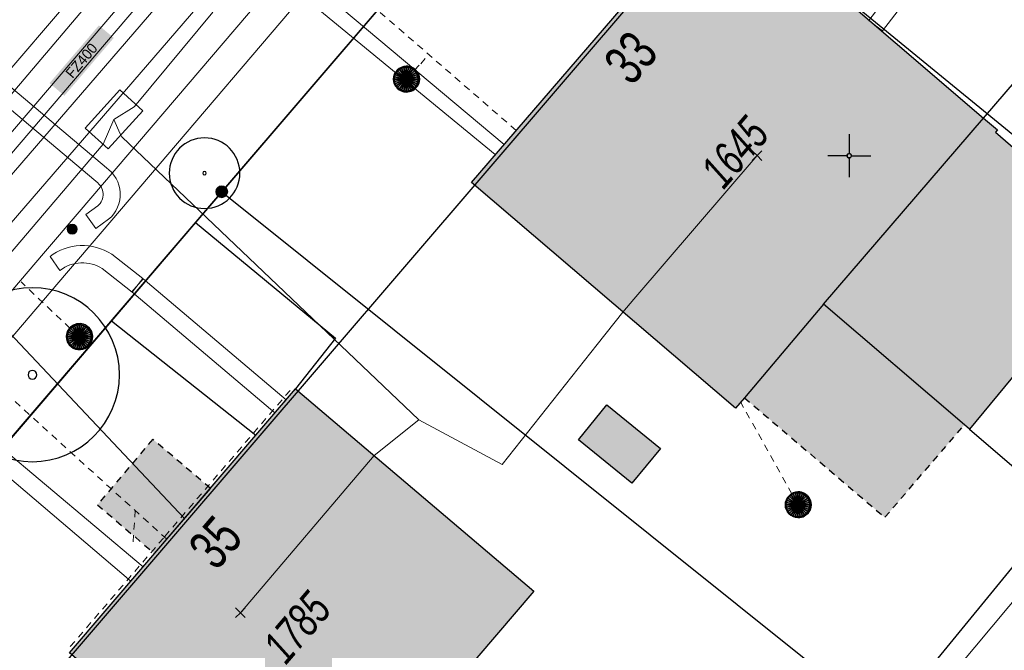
# Model space of a CAD drawing. Header units: metres. Extents: x 2695560 to 2696939, y 1260491 to 1262050.
# Tile 310 of 656: x 2695927 to 2695955, y 1260910 to 1260929. Entities that reach past the tile are written whole.
import ezdxf

# ---------------------------------------------------------------- set-up
doc = ezdxf.new("R2010")
doc.units = ezdxf.units.M
doc.linetypes.add('AUSGEZOGEN', pattern=[0])
doc.linetypes.add('VERDECKT2_S2', pattern=[0.36, 0.2, -0.16])
for name, color, linetype in [('XR$1$AV_Flächen (EO)', 7, 'AUSGEZOGEN'), ('XR$1$AV_Gebäudeflächen (BB)', 7, 'AUSGEZOGEN'), ('XR$1$AV_Gebäudeflächen (EO)', 7, 'AUSGEZOGEN'), ('XR$1$AV_Grenzpunkte', 7, 'AUSGEZOGEN'), ('XR$1$AV_Haus-Nr.', 7, 'AUSGEZOGEN'), ('XR$1$AV_Koordinatennetzpunkte', 7, 'AUSGEZOGEN'), ('XR$1$AV_Linien (BB)', 7, 'AUSGEZOGEN'), ('XR$1$AV_Linien (EO)', 7, 'AUSGEZOGEN'), ('XR$1$AV_Versicherung-Nr.', 7, 'AUSGEZOGEN'), ('XR$1$AW_LK_Schachtdeckel', 24, 'AUSGEZOGEN'), ('XR$1$EW_LK_Knoten', 1, 'AUSGEZOGEN'), ('XR$1$GR_Baum', 94, 'AUSGEZOGEN'), ('XR$1$Liegenschaftsgrenzen', 7, 'AUSGEZOGEN'), ('XR$1$PFAV', 255, 'AUSGEZOGEN'), ('XR$1$PFAW', 255, 'AUSGEZOGEN'), ('XR$1$RAEW', 8, 'AUSGEZOGEN'), ('XR$1$RP_Abstandslinie', 7, 'AUSGEZOGEN')]:
    doc.layers.add(name, color=color, linetype=linetype)
for name, color, linetype, lineweight in [('XR$2$ABW-Linie-R-ungenau', 4, 'VERDECKT2_S2', 18), ('XR$2$ABW-LinieFlaeche-R-genau', 4, 'AUSGEZOGEN', 18), ('XR$2$ABW-Punkt', 6, 'AUSGEZOGEN', 18), ('XR$2$ELE-Flaeche-oberirdisch', 1, 'AUSGEZOGEN', 18), ('XR$2$ELE-LinieAnker_Strebe', 1, 'AUSGEZOGEN', 18), ('XR$2$ELE-LinieFlaeche-genau', 1, 'AUSGEZOGEN', 18), ('XR$2$GAS-Linie-genau', 12, 'AUSGEZOGEN', 18), ('XR$2$KOM-Flaeche-U-oberirdisch', 91, 'AUSGEZOGEN', 18), ('XR$2$KOM-Linie-U-genau', 91, 'AUSGEZOGEN', 18), ('XR$2$KOM-Punkt-U', 91, 'AUSGEZOGEN', 18), ('XR$2$WAS-Linie-genau', 5, 'AUSGEZOGEN', 18), ('XR$2$WAS-LinieFlaeche-genau', 5, 'AUSGEZOGEN', 18), ('XR$2$WEI-Text', 59, 'AUSGEZOGEN', 18)]:
    doc.layers.add(name, color=color, linetype=linetype, lineweight=lineweight)
doc.styles.add('ARIAL', font='arial.ttf')
doc.styles.add('TXT', font='txt')

# ---------------------------------------------------------------- blocks, each defined once
blk = doc.blocks.new('COMPLEXOBJECT_1328')
at = {"layer": 'XR$1$Liegenschaftsgrenzen', "color": 7, "linetype": 'AUSGEZOGEN', "transparency": 33554687}
blk.add_line((5948.44, 10936.67), (5963.82, 10924.1), dxfattribs=at)
blk.add_arc((5945.592, 10933.187), 4.499, 50.7254, 139.3167, dxfattribs=at)
blk = doc.blocks.new('BAV15')
at = {"layer": 'XR$1$PFAV', "transparency": 33554687}
blk.add_hatch(color=7, dxfattribs=at).paths.add_polyline_path([(0.5, 0), (0.49, 0.101), (0.459, 0.197), (0.41, 0.286), (0.344, 0.362), (0.264, 0.424), (0.174, 0.469), (0.076, 0.494), (-0.025, 0.499), (-0.125, 0.484), (-0.22, 0.449), (-0.306, 0.395), (-0.379, 0.326), (-0.437, 0.243), (-0.477, 0.15), (-0.497, 0.051), (-0.497, -0.051), (-0.477, -0.15), (-0.437, -0.243), (-0.379, -0.326), (-0.306, -0.395), (-0.22, -0.449), (-0.125, -0.484), (-0.025, -0.499), (0.076, -0.494), (0.174, -0.469), (0.264, -0.424), (0.344, -0.362), (0.41, -0.286), (0.459, -0.197), (0.49, -0.101)])
at = {"color": 7, "transparency": 33554687}
for start, end in [(90, 270), (270, 90)]:
    blk.add_arc((0, 0), 0.5, start, end, dxfattribs=at)
at = {"layer": 'XR$1$PFAV', "transparency": 33554687}
blk.add_circle((0, 0), 0.5, dxfattribs=at)
blk = doc.blocks.new('BAV2041')
at = {"color": 7, "transparency": 33554687}
for p, q in [((0, 0.5), (0, 0.05)), ((-0.05, 0), (-0.5, 0)), ((0.05, 0), (0.5, 0)), ((0, -0.05), (0, -0.5))]:
    blk.add_line(p, q, dxfattribs=at)
blk.add_circle((0, 0), 0.05, dxfattribs=at)
for start, end in [(90, 270), (270, 90)]:
    blk.add_arc((0, 0), 0.05, start, end, dxfattribs=at)
blk = doc.blocks.new('WBGR1')
at = {"color": 94, "transparency": 33554687}
for radius, start, end in [(1, 90, 270), (1, 270, 90), (0.05, 90, 270), (0.05, 270, 90)]:
    blk.add_arc((0, 0), radius, start, end, dxfattribs=at)
blk = doc.blocks.new('BAW2082')
at = {"layer": 'XR$1$PFAW', "transparency": 33554687}
blk.add_hatch(color=7, dxfattribs=at).paths.add_polyline_path([(0.509, -0.003), (0.499, 0.098), (0.469, 0.194), (0.42, 0.283), (0.354, 0.359), (0.274, 0.421), (0.183, 0.466), (0.085, 0.491), (-0.016, 0.496), (-0.116, 0.481), (-0.211, 0.446), (-0.297, 0.392), (-0.37, 0.323), (-0.428, 0.24), (-0.468, 0.147), (-0.488, 0.047), (-0.488, -0.054), (-0.468, -0.153), (-0.428, -0.246), (-0.37, -0.329), (-0.297, -0.398), (-0.211, -0.452), (-0.116, -0.487), (-0.016, -0.502), (0.085, -0.497), (0.183, -0.472), (0.274, -0.427), (0.354, -0.366), (0.42, -0.289), (0.469, -0.2), (0.499, -0.104)])
at = {"transparency": 33554687}
for start, end in [(91.1948, 268.8052), (268.8052, 91.1948)]:
    blk.add_arc((0.01, 0), 0.5, start, end, dxfattribs=at)
at = {"layer": 'XR$1$PFAW', "transparency": 33554687}
blk.add_circle((0.009, -0.003), 0.5, dxfattribs=at)
blk = doc.blocks.new('BAW2088')
at = {"layer": 'XR$1$PFAW', "transparency": 33554687}
blk.add_hatch(color=253, dxfattribs=at).paths.add_polyline_path([(0.51, 0), (0.5, 0.101), (0.47, 0.197), (0.421, 0.286), (0.355, 0.362), (0.275, 0.424), (0.184, 0.469), (0.086, 0.494), (-0.015, 0.499), (-0.115, 0.484), (-0.21, 0.449), (-0.296, 0.395), (-0.369, 0.326), (-0.427, 0.243), (-0.467, 0.15), (-0.487, 0.051), (-0.487, -0.051), (-0.467, -0.15), (-0.427, -0.243), (-0.369, -0.326), (-0.296, -0.395), (-0.21, -0.449), (-0.115, -0.484), (-0.015, -0.499), (0.086, -0.494), (0.184, -0.469), (0.275, -0.424), (0.355, -0.362), (0.421, -0.286), (0.47, -0.197), (0.5, -0.101)])
at = {"transparency": 33554687}
for start, end in [(91.1948, 268.8052), (268.8052, 91.1948)]:
    blk.add_arc((0.01, 0), 0.5, start, end, dxfattribs=at)
at = {"layer": 'XR$1$PFAW', "transparency": 33554687}
blk.add_circle((0.01, 0), 0.5, dxfattribs=at)
blk = doc.blocks.new('BEW957')
at = {"layer": 'XR$1$RAEW', "transparency": 33554687}
blk.add_hatch(color=1, dxfattribs=at).paths.add_polyline_path([(-0.5, 0), (-0.5, -0.05), (-0.49, -0.1), (-0.48, -0.15), (-0.46, -0.2), (-0.44, -0.24), (-0.41, -0.29), (-0.38, -0.33), (-0.34, -0.36), (-0.31, -0.4), (-0.26, -0.42), (-0.22, -0.45), (-0.17, -0.47), (-0.13, -0.48), (-0.08, -0.49), (-0.03, -0.5), (0.03, -0.5), (0.08, -0.49), (0.13, -0.48), (0.17, -0.47), (0.22, -0.45), (0.26, -0.42), (0.31, -0.4), (0.34, -0.36), (0.38, -0.33), (0.41, -0.29), (0.44, -0.24), (0.46, -0.2), (0.48, -0.15), (0.49, -0.1), (0.5, -0.05), (0.5, 0), (0.5, 0.05), (0.49, 0.1), (0.48, 0.15), (0.46, 0.2), (0.44, 0.24), (0.41, 0.29), (0.38, 0.33), (0.34, 0.36), (0.31, 0.4), (0.26, 0.42), (0.22, 0.45), (0.17, 0.47), (0.13, 0.48), (0.08, 0.49), (0.03, 0.5), (-0.03, 0.5), (-0.08, 0.49), (-0.13, 0.48), (-0.17, 0.47), (-0.22, 0.45), (-0.26, 0.42), (-0.31, 0.4), (-0.34, 0.36), (-0.38, 0.33), (-0.41, 0.29), (-0.44, 0.24), (-0.46, 0.2), (-0.48, 0.15), (-0.49, 0.1), (-0.5, 0.05)])
at = {"color": 1, "transparency": 33554687}
for start, end in [(90, 180), (180, 270), (0, 90), (270, 0)]:
    blk.add_arc((0, 0), 0.5, start, end, dxfattribs=at)
at = {"layer": 'XR$1$RAEW', "color": 1, "transparency": 33554687}
blk.add_circle((0, 0), 0.5, dxfattribs=at)
blk = doc.blocks.new('KOM-UNBEKANNT-U')
at = {"layer": 'XR$2$KOM-Punkt-U', "linetype": 'AUSGEZOGEN', "lineweight": 20, "transparency": 33554687}
for p, q in [((0, 0, 2500), (-141, 141, 2500)), ((-141, -141, 2500), (0, 0, 2500)), ((0, 0, 2500), (141, 141, 2500)), ((141, -141, 2500), (0, 0, 2500))]:
    blk.add_line(p, q, dxfattribs=at)
blk = doc.blocks.new('ABW-KONTROLLSCHACHT')
at = {"layer": 'XR$2$ABW-Punkt', "linetype": 'AUSGEZOGEN', "lineweight": 25, "transparency": 33554687}
for points in [[(-194, 291, 2500), (0, 0, 2500), (-247, 247, 2500)], [(-194, 291), (0, 0), (-247, 247)], [(-194, 291, 2500), (-194, 291), (-247, 247), (-247, 247, 2500)], [(-134, 323, 2500), (0, 0, 2500), (-194, 291, 2500)], [(-134, 323), (0, 0), (-194, 291)], [(-134, 323, 2500), (-134, 323), (-194, 291), (-194, 291, 2500)], [(-68, 343, 2500), (0, 0, 2500), (-134, 323, 2500)], [(-68, 343), (0, 0), (-134, 323)], [(-68, 343, 2500), (-68, 343), (-134, 323), (-134, 323, 2500)], [(0, 350, 2500), (0, 0, 2500), (-68, 343, 2500)], [(0, 350), (0, 0), (-68, 343)], [(0, 350, 2500), (0, 350), (-68, 343), (-68, 343, 2500)], [(68, 343, 2500), (0, 0, 2500), (0, 350, 2500)], [(68, 343), (0, 0), (0, 350)], [(68, 343, 2500), (68, 343), (0, 350), (0, 350, 2500)], [(134, 323, 2500), (0, 0, 2500), (68, 343, 2500)], [(134, 323), (0, 0), (68, 343)], [(194, 291, 2500), (0, 0, 2500), (134, 323, 2500)], [(194, 291), (0, 0), (134, 323)], [(247, 247, 2500), (0, 0, 2500), (194, 291, 2500)], [(247, 247), (0, 0), (194, 291)], [(134, 323, 2500), (134, 323), (68, 343), (68, 343, 2500)], [(194, 291, 2500), (194, 291), (134, 323), (134, 323, 2500)], [(247, 247, 2500), (247, 247), (194, 291), (194, 291, 2500)], [(-343, 68, 2500), (0, 0, 2500), (-350, 0, 2500)], [(-343, 68), (0, 0), (-350, 0)], [(-343, 68, 2500), (-343, 68), (-350, 0), (-350, 0, 2500)], [(-350, 0, 2500), (0, 0, 2500), (-343, -68, 2500)], [(-350, 0), (0, 0), (-343, -68)], [(-323, 134, 2500), (0, 0, 2500), (-343, 68, 2500)], [(-323, 134), (0, 0), (-343, 68)], [(-323, 134, 2500), (-323, 134), (-343, 68), (-343, 68, 2500)], [(-343, -68, 2500), (0, 0, 2500), (-323, -134, 2500)], [(-343, -68), (0, 0), (-323, -134)], [(-291, 194, 2500), (0, 0, 2500), (-323, 134, 2500)], [(-291, 194), (0, 0), (-323, 134)], [(-291, 194, 2500), (-291, 194), (-323, 134), (-323, 134, 2500)], [(-323, -134, 2500), (0, 0, 2500), (-291, -194, 2500)], [(-323, -134), (0, 0), (-291, -194)], [(-247, 247, 2500), (0, 0, 2500), (-291, 194, 2500)], [(-247, 247), (0, 0), (-291, 194)], [(-247, 247, 2500), (-247, 247), (-291, 194), (-291, 194, 2500)], [(-291, -194, 2500), (0, 0, 2500), (-247, -247, 2500)], [(-291, -194), (0, 0), (-247, -247)], [(-247, -247, 2500), (0, 0, 2500), (-194, -291, 2500)], [(-247, -247), (0, 0), (-194, -291)], [(-194, -291, 2500), (0, 0, 2500), (-134, -323, 2500)], [(-194, -291), (0, 0), (-134, -323)], [(-134, -323, 2500), (0, 0, 2500), (-68, -343, 2500)], [(-134, -323), (0, 0), (-68, -343)], [(-68, -343, 2500), (0, 0, 2500), (0, -350, 2500)], [(-68, -343), (0, 0), (0, -350)], [(291, 194, 2500), (0, 0, 2500), (247, 247, 2500)], [(291, 194), (0, 0), (247, 247)], [(323, 134, 2500), (0, 0, 2500), (291, 194, 2500)], [(323, 134), (0, 0), (291, 194)], [(343, 68, 2500), (0, 0, 2500), (323, 134, 2500)], [(343, 68), (0, 0), (323, 134)], [(350, 0, 2500), (0, 0, 2500), (343, 68, 2500)], [(350, 0), (0, 0), (343, 68)], [(0, -350, 2500), (0, 0, 2500), (68, -343, 2500)], [(68, -343, 2500), (0, 0, 2500), (134, -323, 2500)], [(134, -323, 2500), (0, 0, 2500), (194, -291, 2500)], [(194, -291, 2500), (0, 0, 2500), (247, -247, 2500)], [(247, -247, 2500), (0, 0, 2500), (291, -194, 2500)], [(291, -194, 2500), (0, 0, 2500), (323, -134, 2500)], [(323, -134, 2500), (0, 0, 2500), (343, -68, 2500)], [(343, -68, 2500), (0, 0, 2500), (350, 0, 2500)], [(0, -350), (0, 0), (68, -343)], [(68, -343), (0, 0), (134, -323)], [(134, -323), (0, 0), (194, -291)], [(194, -291), (0, 0), (247, -247)], [(247, -247), (0, 0), (291, -194)], [(291, -194), (0, 0), (323, -134)], [(323, -134), (0, 0), (343, -68)], [(343, -68), (0, 0), (350, 0)], [(291, 194, 2500), (291, 194), (247, 247), (247, 247, 2500)], [(323, 134, 2500), (323, 134), (291, 194), (291, 194, 2500)], [(343, 68, 2500), (343, 68), (323, 134), (323, 134, 2500)], [(350, 0, 2500), (350, 0), (343, 68), (343, 68, 2500)], [(-350, 0, 2500), (-350, 0), (-343, -68), (-343, -68, 2500)], [(-343, -68, 2500), (-343, -68), (-323, -134), (-323, -134, 2500)], [(-323, -134, 2500), (-323, -134), (-291, -194), (-291, -194, 2500)], [(-291, -194, 2500), (-291, -194), (-247, -247), (-247, -247, 2500)], [(-247, -247, 2500), (-247, -247), (-194, -291), (-194, -291, 2500)], [(194, -291, 2500), (194, -291), (247, -247), (247, -247, 2500)], [(247, -247, 2500), (247, -247), (291, -194), (291, -194, 2500)], [(291, -194, 2500), (291, -194), (323, -134), (323, -134, 2500)], [(323, -134, 2500), (323, -134), (343, -68), (343, -68, 2500)], [(343, -68, 2500), (343, -68), (350, 0), (350, 0, 2500)], [(-194, -291, 2500), (-194, -291), (-134, -323), (-134, -323, 2500)], [(-134, -323, 2500), (-134, -323), (-68, -343), (-68, -343, 2500)], [(-68, -343, 2500), (-68, -343), (0, -350), (0, -350, 2500)], [(0, -350, 2500), (0, -350), (68, -343), (68, -343, 2500)], [(68, -343, 2500), (68, -343), (134, -323), (134, -323, 2500)], [(134, -323, 2500), (134, -323), (194, -291), (194, -291, 2500)]]:
    blk.add_3dface(points, dxfattribs=at)
blk = doc.blocks.new('ABW-SCHLAMMSAMMLER_RUND')
at = {"layer": 'XR$2$ABW-Punkt', "linetype": 'AUSGEZOGEN', "lineweight": 13, "transparency": 33554687}
for p, q in [((-70, 75, 2500), (70, 75, 2500)), ((-70, -75, 2500), (70, -75, 2500))]:
    blk.add_line(p, q, dxfattribs=at)
blk.add_polyline3d([(90, 0, 2500), (0, 0, 2500), (-90, 0, 2500)], dxfattribs=at)
at = {"layer": 'XR$2$ABW-Punkt', "linetype": 'AUSGEZOGEN', "lineweight": 25, "transparency": 33554687}
for points in [[(-147, 29, 2500), (0, 0, 2500), (-150, 0, 2500)], [(-147, 29), (0, 0), (-150, 0)], [(-147, 29, 2500), (-147, 29), (-150, 0), (-150, 0, 2500)], [(-150, 0, 2500), (0, 0, 2500), (-147, -29, 2500)], [(-150, 0), (0, 0), (-147, -29)], [(-139, 57, 2500), (0, 0, 2500), (-147, 29, 2500)], [(-139, 57), (0, 0), (-147, 29)], [(-139, 57, 2500), (-139, 57), (-147, 29), (-147, 29, 2500)], [(-147, -29, 2500), (0, 0, 2500), (-139, -57, 2500)], [(-147, -29), (0, 0), (-139, -57)], [(-125, 83, 2500), (0, 0, 2500), (-139, 57, 2500)], [(-125, 83), (0, 0), (-139, 57)], [(-125, 83, 2500), (-125, 83), (-139, 57), (-139, 57, 2500)], [(-139, -57, 2500), (0, 0, 2500), (-125, -83, 2500)], [(-139, -57), (0, 0), (-125, -83)], [(-106, 106, 2500), (0, 0, 2500), (-125, 83, 2500)], [(-106, 106), (0, 0), (-125, 83)], [(-106, 106, 2500), (-106, 106), (-125, 83), (-125, 83, 2500)], [(-125, -83, 2500), (0, 0, 2500), (-106, -106, 2500)], [(-125, -83), (0, 0), (-106, -106)], [(-83, 125, 2500), (0, 0, 2500), (-106, 106, 2500)], [(-83, 125), (0, 0), (-106, 106)], [(-83, 125, 2500), (-83, 125), (-106, 106), (-106, 106, 2500)], [(-106, -106, 2500), (0, 0, 2500), (-83, -125, 2500)], [(-106, -106), (0, 0), (-83, -125)], [(-57, 139, 2500), (0, 0, 2500), (-83, 125, 2500)], [(-57, 139), (0, 0), (-83, 125)], [(-57, 139, 2500), (-57, 139), (-83, 125), (-83, 125, 2500)], [(-83, -125, 2500), (0, 0, 2500), (-57, -139, 2500)], [(-83, -125), (0, 0), (-57, -139)], [(-29, 147, 2500), (0, 0, 2500), (-57, 139, 2500)], [(-29, 147), (0, 0), (-57, 139)], [(-29, 147, 2500), (-29, 147), (-57, 139), (-57, 139, 2500)], [(-57, -139, 2500), (0, 0, 2500), (-29, -147, 2500)], [(-57, -139), (0, 0), (-29, -147)], [(0, 150, 2500), (0, 0, 2500), (-29, 147, 2500)], [(0, 150), (0, 0), (-29, 147)], [(0, 150, 2500), (0, 150), (-29, 147), (-29, 147, 2500)], [(-29, -147, 2500), (0, 0, 2500), (0, -150, 2500)], [(-29, -147), (0, 0), (0, -150)], [(29, 147, 2500), (0, 0, 2500), (0, 150, 2500)], [(29, 147), (0, 0), (0, 150)], [(29, 147, 2500), (29, 147), (0, 150), (0, 150, 2500)], [(57, 139, 2500), (0, 0, 2500), (29, 147, 2500)], [(57, 139), (0, 0), (29, 147)], [(83, 125, 2500), (0, 0, 2500), (57, 139, 2500)], [(83, 125), (0, 0), (57, 139)], [(106, 106, 2500), (0, 0, 2500), (83, 125, 2500)], [(106, 106), (0, 0), (83, 125)], [(125, 83, 2500), (0, 0, 2500), (106, 106, 2500)], [(125, 83), (0, 0), (106, 106)], [(139, 57, 2500), (0, 0, 2500), (125, 83, 2500)], [(139, 57), (0, 0), (125, 83)], [(147, 29, 2500), (0, 0, 2500), (139, 57, 2500)], [(147, 29), (0, 0), (139, 57)], [(150, 0, 2500), (0, 0, 2500), (147, 29, 2500)], [(150, 0), (0, 0), (147, 29)], [(0, -150, 2500), (0, 0, 2500), (29, -147, 2500)], [(29, -147, 2500), (0, 0, 2500), (57, -139, 2500)], [(57, -139, 2500), (0, 0, 2500), (83, -125, 2500)], [(83, -125, 2500), (0, 0, 2500), (106, -106, 2500)], [(106, -106, 2500), (0, 0, 2500), (125, -83, 2500)], [(125, -83, 2500), (0, 0, 2500), (139, -57, 2500)], [(139, -57, 2500), (0, 0, 2500), (147, -29, 2500)], [(147, -29, 2500), (0, 0, 2500), (150, 0, 2500)], [(0, -150), (0, 0), (29, -147)], [(29, -147), (0, 0), (57, -139)], [(57, -139), (0, 0), (83, -125)], [(83, -125), (0, 0), (106, -106)], [(106, -106), (0, 0), (125, -83)], [(125, -83), (0, 0), (139, -57)], [(139, -57), (0, 0), (147, -29)], [(147, -29), (0, 0), (150, 0)], [(57, 139, 2500), (57, 139), (29, 147), (29, 147, 2500)], [(83, 125, 2500), (83, 125), (57, 139), (57, 139, 2500)], [(106, 106, 2500), (106, 106), (83, 125), (83, 125, 2500)], [(125, 83, 2500), (125, 83), (106, 106), (106, 106, 2500)], [(139, 57, 2500), (139, 57), (125, 83), (125, 83, 2500)], [(147, 29, 2500), (147, 29), (139, 57), (139, 57, 2500)], [(150, 0, 2500), (150, 0), (147, 29), (147, 29, 2500)], [(-150, 0, 2500), (-150, 0), (-147, -29), (-147, -29, 2500)], [(-147, -29, 2500), (-147, -29), (-139, -57), (-139, -57, 2500)], [(-139, -57, 2500), (-139, -57), (-125, -83), (-125, -83, 2500)], [(-125, -83, 2500), (-125, -83), (-106, -106), (-106, -106, 2500)], [(-106, -106, 2500), (-106, -106), (-83, -125), (-83, -125, 2500)], [(-83, -125, 2500), (-83, -125), (-57, -139), (-57, -139, 2500)], [(-57, -139, 2500), (-57, -139), (-29, -147), (-29, -147, 2500)], [(-29, -147, 2500), (-29, -147), (0, -150), (0, -150, 2500)], [(0, -150, 2500), (0, -150), (29, -147), (29, -147, 2500)], [(29, -147, 2500), (29, -147), (57, -139), (57, -139, 2500)], [(57, -139, 2500), (57, -139), (83, -125), (83, -125, 2500)], [(83, -125, 2500), (83, -125), (106, -106), (106, -106, 2500)], [(106, -106, 2500), (106, -106), (125, -83), (125, -83, 2500)], [(125, -83, 2500), (125, -83), (139, -57), (139, -57, 2500)], [(139, -57, 2500), (139, -57), (147, -29), (147, -29, 2500)], [(147, -29, 2500), (147, -29), (150, 0), (150, 0, 2500)]]:
    blk.add_3dface(points, dxfattribs=at)
blk = doc.blocks.new('ABW-DECKEL')
at = {"layer": 'XR$2$ABW-Punkt', "linetype": 'AUSGEZOGEN', "lineweight": 25, "transparency": 33554687}
for points in [[(-194, 291, 2500), (0, 0, 2500), (-247, 247, 2500)], [(-194, 291), (0, 0), (-247, 247)], [(-194, 291, 2500), (-194, 291), (-247, 247), (-247, 247, 2500)], [(-134, 323, 2500), (0, 0, 2500), (-194, 291, 2500)], [(-134, 323), (0, 0), (-194, 291)], [(-134, 323, 2500), (-134, 323), (-194, 291), (-194, 291, 2500)], [(-68, 343, 2500), (0, 0, 2500), (-134, 323, 2500)], [(-68, 343), (0, 0), (-134, 323)], [(-68, 343, 2500), (-68, 343), (-134, 323), (-134, 323, 2500)], [(0, 350, 2500), (0, 0, 2500), (-68, 343, 2500)], [(0, 350), (0, 0), (-68, 343)], [(0, 350, 2500), (0, 350), (-68, 343), (-68, 343, 2500)], [(68, 343, 2500), (0, 0, 2500), (0, 350, 2500)], [(68, 343), (0, 0), (0, 350)], [(68, 343, 2500), (68, 343), (0, 350), (0, 350, 2500)], [(134, 323, 2500), (0, 0, 2500), (68, 343, 2500)], [(134, 323), (0, 0), (68, 343)], [(194, 291, 2500), (0, 0, 2500), (134, 323, 2500)], [(194, 291), (0, 0), (134, 323)], [(247, 247, 2500), (0, 0, 2500), (194, 291, 2500)], [(247, 247), (0, 0), (194, 291)], [(134, 323, 2500), (134, 323), (68, 343), (68, 343, 2500)], [(194, 291, 2500), (194, 291), (134, 323), (134, 323, 2500)], [(247, 247, 2500), (247, 247), (194, 291), (194, 291, 2500)], [(-343, 68, 2500), (0, 0, 2500), (-350, 0, 2500)], [(-343, 68), (0, 0), (-350, 0)], [(-343, 68, 2500), (-343, 68), (-350, 0), (-350, 0, 2500)], [(-350, 0, 2500), (0, 0, 2500), (-343, -68, 2500)], [(-350, 0), (0, 0), (-343, -68)], [(-323, 134, 2500), (0, 0, 2500), (-343, 68, 2500)], [(-323, 134), (0, 0), (-343, 68)], [(-323, 134, 2500), (-323, 134), (-343, 68), (-343, 68, 2500)], [(-343, -68, 2500), (0, 0, 2500), (-323, -134, 2500)], [(-343, -68), (0, 0), (-323, -134)], [(-291, 194, 2500), (0, 0, 2500), (-323, 134, 2500)], [(-291, 194), (0, 0), (-323, 134)], [(-291, 194, 2500), (-291, 194), (-323, 134), (-323, 134, 2500)], [(-323, -134, 2500), (0, 0, 2500), (-291, -194, 2500)], [(-323, -134), (0, 0), (-291, -194)], [(-247, 247, 2500), (0, 0, 2500), (-291, 194, 2500)], [(-247, 247), (0, 0), (-291, 194)], [(-247, 247, 2500), (-247, 247), (-291, 194), (-291, 194, 2500)], [(-291, -194, 2500), (0, 0, 2500), (-247, -247, 2500)], [(-291, -194), (0, 0), (-247, -247)], [(-247, -247, 2500), (0, 0, 2500), (-194, -291, 2500)], [(-247, -247), (0, 0), (-194, -291)], [(-194, -291, 2500), (0, 0, 2500), (-134, -323, 2500)], [(-194, -291), (0, 0), (-134, -323)], [(-134, -323, 2500), (0, 0, 2500), (-68, -343, 2500)], [(-134, -323), (0, 0), (-68, -343)], [(-68, -343, 2500), (0, 0, 2500), (0, -350, 2500)], [(-68, -343), (0, 0), (0, -350)], [(291, 194, 2500), (0, 0, 2500), (247, 247, 2500)], [(291, 194), (0, 0), (247, 247)], [(323, 134, 2500), (0, 0, 2500), (291, 194, 2500)], [(323, 134), (0, 0), (291, 194)], [(343, 68, 2500), (0, 0, 2500), (323, 134, 2500)], [(343, 68), (0, 0), (323, 134)], [(350, 0, 2500), (0, 0, 2500), (343, 68, 2500)], [(350, 0), (0, 0), (343, 68)], [(0, -350, 2500), (0, 0, 2500), (68, -343, 2500)], [(68, -343, 2500), (0, 0, 2500), (134, -323, 2500)], [(134, -323, 2500), (0, 0, 2500), (194, -291, 2500)], [(194, -291, 2500), (0, 0, 2500), (247, -247, 2500)], [(247, -247, 2500), (0, 0, 2500), (291, -194, 2500)], [(291, -194, 2500), (0, 0, 2500), (323, -134, 2500)], [(323, -134, 2500), (0, 0, 2500), (343, -68, 2500)], [(343, -68, 2500), (0, 0, 2500), (350, 0, 2500)], [(0, -350), (0, 0), (68, -343)], [(68, -343), (0, 0), (134, -323)], [(134, -323), (0, 0), (194, -291)], [(194, -291), (0, 0), (247, -247)], [(247, -247), (0, 0), (291, -194)], [(291, -194), (0, 0), (323, -134)], [(323, -134), (0, 0), (343, -68)], [(343, -68), (0, 0), (350, 0)], [(291, 194, 2500), (291, 194), (247, 247), (247, 247, 2500)], [(323, 134, 2500), (323, 134), (291, 194), (291, 194, 2500)], [(343, 68, 2500), (343, 68), (323, 134), (323, 134, 2500)], [(350, 0, 2500), (350, 0), (343, 68), (343, 68, 2500)], [(-350, 0, 2500), (-350, 0), (-343, -68), (-343, -68, 2500)], [(-343, -68, 2500), (-343, -68), (-323, -134), (-323, -134, 2500)], [(-323, -134, 2500), (-323, -134), (-291, -194), (-291, -194, 2500)], [(-291, -194, 2500), (-291, -194), (-247, -247), (-247, -247, 2500)], [(-247, -247, 2500), (-247, -247), (-194, -291), (-194, -291, 2500)], [(194, -291, 2500), (194, -291), (247, -247), (247, -247, 2500)], [(247, -247, 2500), (247, -247), (291, -194), (291, -194, 2500)], [(291, -194, 2500), (291, -194), (323, -134), (323, -134, 2500)], [(323, -134, 2500), (323, -134), (343, -68), (343, -68, 2500)], [(343, -68, 2500), (343, -68), (350, 0), (350, 0, 2500)], [(-194, -291, 2500), (-194, -291), (-134, -323), (-134, -323, 2500)], [(-134, -323, 2500), (-134, -323), (-68, -343), (-68, -343, 2500)], [(-68, -343, 2500), (-68, -343), (0, -350), (0, -350, 2500)], [(0, -350, 2500), (0, -350), (68, -343), (68, -343, 2500)], [(68, -343, 2500), (68, -343), (134, -323), (134, -323, 2500)], [(134, -323, 2500), (134, -323), (194, -291), (194, -291, 2500)]]:
    blk.add_3dface(points, dxfattribs=at)

msp = doc.modelspace()

# ---------------------------------------------------------------- hatches: boundary and pattern name
at = {"transparency": 33554687}
msp.add_hatch(color=7, dxfattribs=at).paths.add_polyline_path([(2695927.724, 1260926.923), (2695928.155, 1260926.556), (2695929.59, 1260928.237), (2695929.159, 1260928.604)])
at = {"layer": 'XR$1$AV_Gebäudeflächen (BB)', "true_color": 0xd2d2d2, "transparency": 33554687}
for points in [[(2695954.875, 1260925.907), (2695947.236, 1260932.465), (2695939.99, 1260924.03), (2695947.664, 1260917.461), (2695947.922, 1260917.766), (2695950.228, 1260920.495), (2695954.32, 1260916.979), (2695954.472, 1260916.849), (2695958.95, 1260922.287), (2695958.859, 1260922.365), (2695958.905, 1260922.418), (2695958.526, 1260922.744), (2695958.48, 1260922.691), (2695957.532, 1260923.505), (2695957.591, 1260923.574), (2695956.233, 1260924.74), (2695956.175, 1260924.672), (2695955.219, 1260925.492), (2695955.278, 1260925.561)], [(2695935.233, 1260904.444), (2695941.805, 1260912.14), (2695934.874, 1260918.025), (2695933.724, 1260916.679), (2695928.308, 1260910.343)], [(2695943.099, 1260916.543), (2695944.653, 1260915.278), (2695945.48, 1260916.294), (2695943.926, 1260917.559)]]:
    msp.add_hatch(color=254, dxfattribs=at).paths.add_polyline_path(points)
at = {"layer": 'XR$1$AV_Gebäudeflächen (EO)', "true_color": 0xebebeb, "transparency": 33554687}
for points in [[(2695947.922, 1260917.766), (2695952.007, 1260914.287), (2695954.32, 1260916.979), (2695950.228, 1260920.495)], [(2695930.776, 1260913.231), (2695932.399, 1260915.13), (2695930.724, 1260916.562), (2695929.115, 1260914.651)]]:
    msp.add_hatch(color=7, dxfattribs=at).paths.add_polyline_path(points)

# ---------------------------------------------------------------- linework, layer by layer
at = {"layer": 'XR$1$AV_Flächen (EO)', "color": 7, "linetype": 'AUSGEZOGEN', "transparency": 33554687}
msp.add_line((2695930.776, 1260913.231), (2695932.399, 1260915.13), dxfattribs=at)
msp.add_lwpolyline([(2695954.32, 1260916.979), (2695950.228, 1260920.495), (2695947.922, 1260917.766)], dxfattribs=at)
at = {"layer": 'XR$1$AV_Flächen (EO)', "color": 7, "linetype": 'VERDECKT2_S2', "transparency": 33554687}
for points in [[(2695947.922, 1260917.766), (2695952.007, 1260914.287), (2695954.32, 1260916.979)], [(2695932.399, 1260915.13), (2695930.724, 1260916.562), (2695929.115, 1260914.651), (2695930.776, 1260913.231)]]:
    msp.add_lwpolyline(points, dxfattribs=at)
at = {"layer": 'XR$1$AV_Linien (BB)', "color": 7, "linetype": 'AUSGEZOGEN', "transparency": 33554687}
for p, q in [((2695954.875, 1260925.907), (2695957.962, 1260929.49)), ((2695931.966, 1260922.867), (2695929.523, 1260920.01)), ((2695929.523, 1260920.01), (2695933.724, 1260916.679)), ((2695933.724, 1260916.679), (2695934.874, 1260918.025))]:
    msp.add_line(p, q, dxfattribs=at)
for points in [[(2695943.15, 1260935.93), (2695932.73, 1260923.76), (2695931.966, 1260922.867)], [(2695954.472, 1260916.849), (2695954.32, 1260916.979), (2695950.228, 1260920.495), (2695947.922, 1260917.766), (2695947.664, 1260917.461), (2695939.99, 1260924.03), (2695947.236, 1260932.465), (2695954.875, 1260925.907)], [(2695954.875, 1260925.907), (2695955.278, 1260925.561), (2695955.219, 1260925.492), (2695956.175, 1260924.672), (2695956.233, 1260924.74), (2695957.591, 1260923.574), (2695957.532, 1260923.505), (2695958.48, 1260922.691), (2695958.526, 1260922.744), (2695958.905, 1260922.418), (2695958.859, 1260922.365), (2695958.95, 1260922.287), (2695954.472, 1260916.849)], [(2695954.472, 1260916.849), (2695957.133, 1260914.563), (2695964.79, 1260923.91)], [(2695931.966, 1260922.867), (2695936.038, 1260919.502), (2695934.874, 1260918.025)], [(2695929.523, 1260920.01), (2695922.03, 1260911.25), (2695919.768, 1260908.615)], [(2695934.874, 1260918.025), (2695941.805, 1260912.14), (2695935.233, 1260904.444)], [(2695935.233, 1260904.444), (2695928.308, 1260910.343), (2695933.724, 1260916.679)]]:
    msp.add_lwpolyline(points, dxfattribs=at)
msp.add_lwpolyline([(2695943.099, 1260916.543), (2695943.926, 1260917.559), (2695945.48, 1260916.294), (2695944.653, 1260915.278), (2695943.099, 1260916.543)], close=True, dxfattribs=at)
at = {"layer": 'XR$1$AV_Linien (EO)', "color": 7, "linetype": 'AUSGEZOGEN', "transparency": 33554687}
msp.add_line((2695950.228, 1260920.495), (2695954.875, 1260925.907), dxfattribs=at)
at = {"layer": 'XR$1$Liegenschaftsgrenzen', "color": 7, "linetype": 'AUSGEZOGEN', "transparency": 33554687}
for p, q in [((2695932.73, 1260923.76), (2695943.15, 1260935.93)), ((2695952.01, 1260908.31), (2695964.79, 1260923.91)), ((2695922.03, 1260911.25), (2695932.73, 1260923.76)), ((2695932.73, 1260923.76), (2695952.01, 1260908.31))]:
    msp.add_line(p, q, dxfattribs=at)
at = {"layer": 'XR$1$RP_Abstandslinie', "color": 7, "linetype": 'AUSGEZOGEN', "transparency": 33554687}
msp.add_lwpolyline([(2696026.2, 1260867.73), (2695998.35, 1260890.53), (2695947.27, 1260932.35), (2695926.54, 1260908.15), (2695905.69, 1260883.84), (2695959.93, 1260841.13), (2695986.64, 1260820.1), (2696016.64, 1260796.49), (2696054.39, 1260844.66), (2696026.2, 1260867.73)], close=True, dxfattribs=at)
at = {"layer": 'XR$2$ABW-Linie-R-ungenau', "linetype": 'VERDECKT2_S2', "transparency": 33554687}
for p, q in [((2695928.586, 1260919.538), (2695926.894, 1260921.141)), ((2695934.716, 1260917.98), (2695931.059, 1260913.713)), ((2695949.477, 1260914.653), (2695947.812, 1260917.645)), ((2695930.155, 1260913.571), (2695930.212, 1260914.489)), ((2695928.327, 1260910.524), (2695931.059, 1260913.713))]:
    msp.add_line(p, q, dxfattribs=at)
for points in [[(2695941.289, 1260925.546), (2695934.483, 1260931.459), (2695934.005, 1260931.449)], [(2695938.089, 1260927.038), (2695938.515, 1260927.489), (2695938.724, 1260927.744)], [(2695931.129, 1260913.649), (2695924.315, 1260919.847), (2695924.003, 1260919.846)]]:
    msp.add_lwpolyline(points, dxfattribs=at)
at = {"layer": 'XR$2$ABW-LinieFlaeche-R-genau', "linetype": 'AUSGEZOGEN', "transparency": 33554687}
msp.add_lwpolyline([(2695902.865, 1260896.704), (2695939.704, 1260939.44), (2695940.386, 1260938.852), (2695940.386, 1260938.852), (2695903.551, 1260896.12)], dxfattribs=at)
at = {"layer": 'XR$2$ELE-Flaeche-oberirdisch', "transparency": 33554687}
msp.add_lwpolyline([(2695923.861, 1260916.292), (2695928.216, 1260921.388), (2695929.257, 1260922.608), (2695936.611, 1260931.249), (2695943.391, 1260939.398), (2695942.713, 1260939.958), (2695942.713, 1260939.958), (2695935.937, 1260931.815), (2695928.587, 1260923.178), (2695927.546, 1260921.96), (2695923.193, 1260916.864)], dxfattribs=at)
at = {"layer": 'XR$2$ELE-LinieAnker_Strebe', "transparency": 33554687}
msp.add_line((2695924.492, 1260921.837), (2695931.649, 1260914.252), dxfattribs=at)
at = {"layer": 'XR$2$ELE-LinieFlaeche-genau', "linetype": 'AUSGEZOGEN', "transparency": 33554687}
for points in [[(2695951.539, 1260928.747), (2695957.852, 1260936.952), (2695957.95, 1260937.018), (2695958.036, 1260937.056), (2695958.124, 1260937.081), (2695958.221, 1260937.092), (2695958.315, 1260937.087), (2695958.408, 1260937.068), (2695958.498, 1260937.032), (2695958.563, 1260936.994), (2695958.307, 1260936.564), (2695958.278, 1260936.582), (2695958.266, 1260936.586), (2695958.251, 1260936.589), (2695958.235, 1260936.59), (2695958.222, 1260936.589), (2695958.206, 1260936.584), (2695958.192, 1260936.578), (2695958.198, 1260936.582), (2695951.935, 1260928.443), (2695951.539, 1260928.747)], [(2695930.125, 1260920.844), (2695929.25, 1260921.529), (2695929.185, 1260921.567), (2695929.112, 1260921.604), (2695929.037, 1260921.633), (2695928.959, 1260921.658), (2695928.88, 1260921.676), (2695928.8, 1260921.688), (2695928.718, 1260921.694), (2695928.636, 1260921.694), (2695928.556, 1260921.688), (2695928.475, 1260921.675), (2695928.395, 1260921.656), (2695928.318, 1260921.632), (2695928.243, 1260921.601), (2695928.169, 1260921.565), (2695928.1, 1260921.523), (2695928.025, 1260921.47), (2695927.737, 1260921.878), (2695927.826, 1260921.941), (2695927.929, 1260922.003), (2695928.037, 1260922.057), (2695928.148, 1260922.102), (2695928.263, 1260922.138), (2695928.377, 1260922.165), (2695928.496, 1260922.184), (2695928.616, 1260922.194), (2695928.736, 1260922.194), (2695928.854, 1260922.186), (2695928.974, 1260922.168), (2695929.091, 1260922.14), (2695929.205, 1260922.105), (2695929.316, 1260922.06), (2695929.423, 1260922.007), (2695929.532, 1260921.943), (2695930.433, 1260921.238), (2695930.125, 1260920.844)], [(2695934.276, 1260917.329), (2695930.117, 1260920.85), (2695930.441, 1260921.232), (2695934.6, 1260917.711), (2695934.276, 1260917.329)]]:
    msp.add_lwpolyline(points, close=True, dxfattribs=at)
msp.add_lwpolyline([(2695924.416, 1260928.635), (2695929.377, 1260924.457), (2695929.447, 1260924.404), (2695929.526, 1260924.328), (2695929.596, 1260924.244), (2695929.657, 1260924.152), (2695929.704, 1260924.054), (2695929.742, 1260923.952), (2695929.767, 1260923.844), (2695929.779, 1260923.736), (2695929.779, 1260923.626), (2695929.765, 1260923.517), (2695929.74, 1260923.412), (2695929.703, 1260923.309), (2695929.653, 1260923.21), (2695929.593, 1260923.121), (2695929.524, 1260923.036), (2695929.441, 1260922.959), (2695929.068, 1260922.69), (2695928.776, 1260923.096), (2695928.776, 1260923.096), (2695929.123, 1260923.347), (2695929.158, 1260923.38), (2695929.191, 1260923.419), (2695929.221, 1260923.464), (2695929.243, 1260923.507), (2695929.26, 1260923.556), (2695929.273, 1260923.607), (2695929.279, 1260923.658), (2695929.279, 1260923.708), (2695929.273, 1260923.76), (2695929.262, 1260923.808), (2695929.244, 1260923.858), (2695929.221, 1260923.904), (2695929.194, 1260923.946), (2695929.16, 1260923.986), (2695929.123, 1260924.022), (2695929.065, 1260924.065), (2695924.098, 1260928.249)], dxfattribs=at)
at = {"layer": 'XR$2$GAS-Linie-genau', "linetype": 'AUSGEZOGEN', "transparency": 33554687}
for p, q in [((2695931.483, 1260933.079), (2695921.609, 1260921.492)), ((2695935.604, 1260929.617), (2695940.937, 1260925.136)), ((2695925.137, 1260917.309), (2695930.447, 1260912.851))]:
    msp.add_line(p, q, dxfattribs=at)
at = {"layer": 'XR$2$KOM-Flaeche-U-oberirdisch', "transparency": 33554687}
msp.add_lwpolyline([(2695929.424, 1260925.009), (2695930.434, 1260926.118), (2695929.769, 1260926.724), (2695928.759, 1260925.615), (2695929.424, 1260925.009)], close=True, dxfattribs=at)
at = {"layer": 'XR$2$KOM-Linie-U-genau', "linetype": 'AUSGEZOGEN', "transparency": 33554687}
for p, q in [((2695944.713, 1260920.631), (2695948.294, 1260924.814)), ((2695944.392, 1260920.256), (2695944.713, 1260920.631)), ((2695943.647, 1260919.316), (2695944.392, 1260920.256)), ((2695940.88, 1260915.826), (2695943.647, 1260919.316)), ((2695938.457, 1260917.122), (2695937.156, 1260916.082)), ((2695938.457, 1260917.122), (2695940.88, 1260915.826)), ((2695937.156, 1260916.082), (2695933.272, 1260911.509))]:
    msp.add_line(p, q, dxfattribs=at)
for points in [[(2695929.597, 1260925.866), (2695930.187, 1260926.233), (2695930.24, 1260926.303), (2695932.47, 1260928.985)], [(2695913.587, 1260906.679), (2695929.285, 1260925.146), (2695929.597, 1260925.866)], [(2695929.597, 1260925.866), (2695929.776, 1260925.447), (2695929.822, 1260925.359), (2695938.457, 1260917.122)], [(2695944.801, 1260898.729), (2695946.126, 1260900.333), (2695959.616, 1260916.484)]]:
    msp.add_lwpolyline(points, dxfattribs=at)
at = {"layer": 'XR$2$WAS-Linie-genau', "linetype": 'AUSGEZOGEN', "transparency": 33554687}
for p, q in [((2695931.514, 1260932.392), (2695921.706, 1260920.802)), ((2695931.946, 1260932.036), (2695940.682, 1260924.841)), ((2695921.661, 1260919.596), (2695930.09, 1260912.432))]:
    msp.add_line(p, q, dxfattribs=at)
at = {"layer": 'XR$2$WAS-LinieFlaeche-genau', "linetype": 'AUSGEZOGEN', "transparency": 33554687}
msp.add_lwpolyline([(2695932.203, 1260931.432), (2695922.146, 1260919.642), (2695921.842, 1260919.902), (2695931.899, 1260931.692), (2695932.203, 1260931.432)], close=True, dxfattribs=at)

# ---------------------------------------------------------------- block references
at = {"layer": 'XR$1$AV_Grenzpunkte', "color": 7, "linetype": 'AUSGEZOGEN', "lineweight": -3, "transparency": 33554687, "xscale": 0.3249999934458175, "yscale": 0.3249999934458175}
msp.add_blockref('BAV15', (2695932.73, 1260923.76), dxfattribs=at)
at = {"layer": 'XR$1$AV_Koordinatennetzpunkte', "color": 7, "linetype": 'AUSGEZOGEN', "lineweight": -3, "transparency": 33554687, "xscale": 1.25, "yscale": 1.25}
msp.add_blockref('BAV2041', (2695950.97, 1260924.81), dxfattribs=at)
at = {"layer": 'XR$1$AW_LK_Schachtdeckel', "color": 24, "linetype": 'AUSGEZOGEN', "lineweight": -3, "transparency": 33554687, "xscale": 0.7499999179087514, "yscale": 0.7499999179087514}
for p in [(2695938.093, 1260927.039), (2695949.482, 1260914.654)]:
    msp.add_blockref('BAW2082', p, dxfattribs=at)
at = {"layer": 'XR$1$AW_LK_Schachtdeckel', "color": 24, "linetype": 'AUSGEZOGEN', "lineweight": -3, "transparency": 33554687, "xscale": 0.7578193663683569, "yscale": 0.7578193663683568, "rotation": 49.45936285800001}
msp.add_blockref('BAW2088', (2695928.59, 1260919.539), dxfattribs=at)
at = {"layer": 'XR$1$EW_LK_Knoten', "color": 1, "linetype": 'AUSGEZOGEN', "lineweight": -3, "transparency": 33554687, "xscale": 0.2749999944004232, "yscale": 0.2749999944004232}
msp.add_blockref('BEW957', (2695928.381, 1260922.675), dxfattribs=at)
at = {"layer": 'XR$1$GR_Baum', "color": 94, "linetype": 'AUSGEZOGEN', "lineweight": -3, "transparency": 33554687}
for p, xscale, yscale in [((2695932.23, 1260924.302), 1.027451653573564, 1.027451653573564), ((2695927.225, 1260918.437), 2.531872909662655, 2.531872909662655)]:
    msp.add_blockref('WBGR1', p, dxfattribs=dict(at, xscale=xscale, yscale=yscale))
at = {"layer": 'XR$1$Liegenschaftsgrenzen', "color": 7, "linetype": 'AUSGEZOGEN', "lineweight": -3, "transparency": 33554687}
msp.add_blockref('COMPLEXOBJECT_1328', (2690000.97, 1249999.81), dxfattribs=at)
at = {"layer": 'XR$2$ABW-Punkt', "color": 6, "linetype": 'AUSGEZOGEN', "lineweight": 18, "transparency": 33554687, "xscale": 0.001, "yscale": 0.001, "zscale": 0.001, "rotation": 360}
for name, p in [('ABW-KONTROLLSCHACHT', (2695938.089, 1260927.038)), ('ABW-DECKEL', (2695938.089, 1260927.038)), ('ABW-DECKEL', (2695928.586, 1260919.538)), ('ABW-SCHLAMMSAMMLER_RUND', (2695928.586, 1260919.538)), ('ABW-KONTROLLSCHACHT', (2695949.477, 1260914.653)), ('ABW-DECKEL', (2695949.477, 1260914.653))]:
    msp.add_blockref(name, p, dxfattribs=at)
at = {"layer": 'XR$2$KOM-Punkt-U', "color": 91, "linetype": 'AUSGEZOGEN', "lineweight": 18, "transparency": 33554687, "xscale": 0.001, "yscale": 0.001, "zscale": 0.001}
for p in [(2695948.294, 1260924.814), (2695933.272, 1260911.509)]:
    msp.add_blockref('KOM-UNBEKANNT-U', p, dxfattribs=at)

# ---------------------------------------------------------------- texts
at = {"layer": 'XR$1$AV_Haus-Nr.', "color": 7, "transparency": 33554687, "char_height": 1.1621, "width": 1.68109, "attachment_point": 2, "style": 'ARIAL'}
for s, insert, rotation in [('\\W0.70;33', (2695944.175, 1260928.049), 49.3362), ('\\W0.70;35', (2695932.101, 1260913.94), 49.4784)]:
    msp.add_mtext(s, dxfattribs=dict(at, insert=insert, rotation=rotation))
at = {"layer": 'XR$1$AV_Versicherung-Nr.', "color": 7, "transparency": 33554687, "char_height": 0.96842, "width": 2.45636, "attachment_point": 5, "style": 'ARIAL'}
for s, insert, rotation in [('\\A1;{\\fArial|i1|b0;\\H0.968418;\\W0.700000;\\C7;1645}\\P', (2695947.643, 1260924.912), 49.3362), ('\\A1;{\\fArial|i1|b0;\\H0.968418;\\W0.700000;\\C7;1785}\\P', (2695934.916, 1260911.083), 49.5045)]:
    msp.add_mtext(s, dxfattribs=dict(at, insert=insert, rotation=rotation))
at = {"layer": 'XR$2$WEI-Text', "transparency": 33554687, "insert": (2695928.653, 1260927.579), "char_height": 0.3, "width": 1.48333, "attachment_point": 5, "rotation": 49.6, "style": 'TXT'}
msp.add_mtext('\\W1.00;FZ400', dxfattribs=at)

doc.saveas('drawing.dxf')
